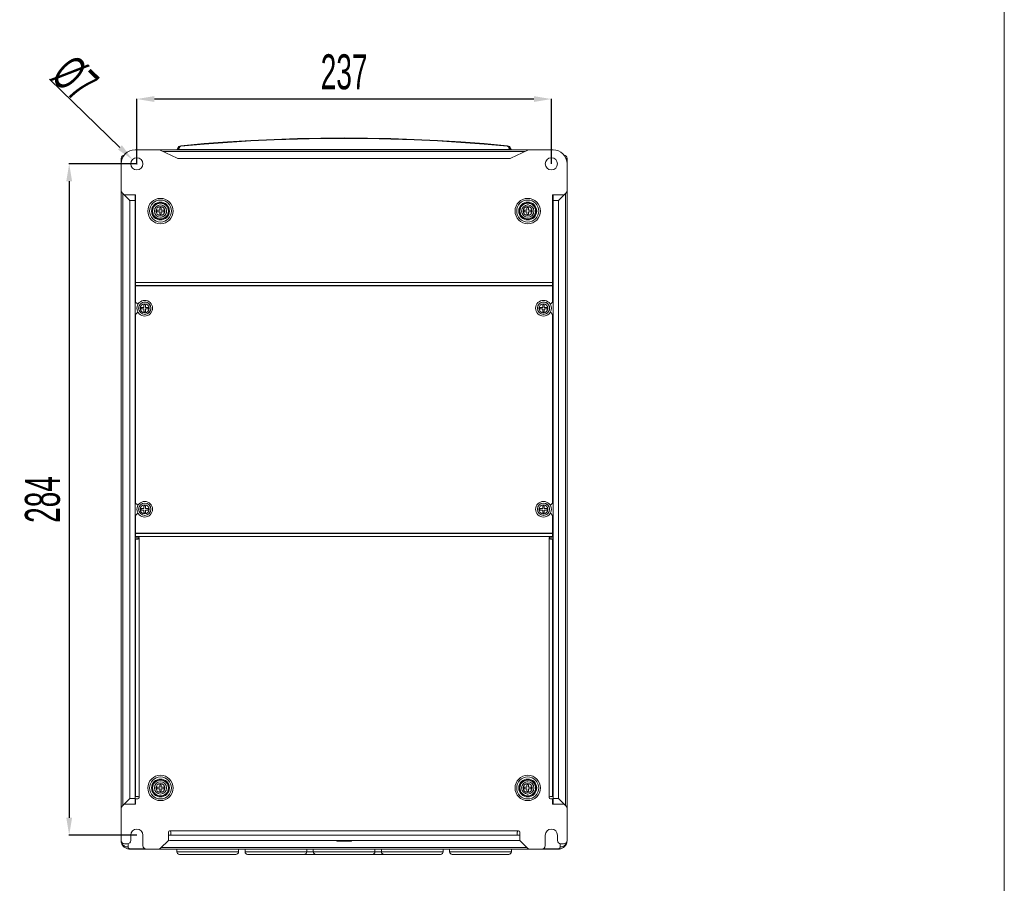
# Model space of a CAD drawing. Header units: millimetres. Extents: x -473 to 23648, y -382 to 1866.
# Tile 449 of 607: x 11216 to 11779, y 284 to 778. Entities that reach past the tile are written whole.
import ezdxf

# ---------------------------------------------------------------- set-up
doc = ezdxf.new("R2010")
doc.units = ezdxf.units.MM
doc.header["$LTSCALE"] = 80
doc.header["$PDMODE"] = 3
doc.header["$PDSIZE"] = 0.3
doc.layers.get('0').update_dxf_attribs({"linetype": 'CONTINUOUS'})
doc.layers.get('DEFPOINTS').update_dxf_attribs({"linetype": 'CONTINUOUS'})
doc.styles.get("Standard").update_dxf_attribs({"font": 'technic_.ttf', "width": 0.7})
doc.dimstyles.get("Standard").update_dxf_attribs({"dimtxt": 3, "dimasz": 3, "dimexe": 0.18, "dimexo": 0.0625, "dimgap": 0.09, "dimtad": 1, "dimdsep": 46, "dimtxsty": 'STANDARD', "dimcen": 0.09, "dimadec": 0, "dimazin": 0, "dimtol": 1, "dimtp": 0.01, "dimtm": 0.01, "dimtfac": 1, "dimtofl": 0, "dimtmove": 0, "dimatfit": 3, "dimfxl": 1, "dimtolj": 1, "dimarcsym": 0})

# ---------------------------------------------------------------- blocks, each defined once
blk = doc.blocks.new('*D95')
at = {"color": 0, "lineweight": -2, "transparency": 16777216}
for p, q in [((11282.9, 695.37), (11282.9, 732.55)), ((11509.9, 732.37), (11292.9, 732.37)), ((11519.9, 695.37), (11519.9, 732.55))]:
    blk.add_line(p, q, dxfattribs=at)
at = {"color": 0, "lineweight": 0, "transparency": 16777216}
for points in [[(11292.9, 734.04), (11292.9, 730.7), (11282.9, 732.37)], [(11509.9, 734.04), (11509.9, 730.7), (11519.9, 732.37)]]:
    blk.add_solid(points, dxfattribs=at)
at = {"layer": 'DEFPOINTS', "color": 0, "lineweight": 0, "transparency": 16777216}
for p in [(11282.9, 732.37), (11282.9, 695.3), (11519.9, 695.3)]:
    blk.add_point(p, dxfattribs=at)
at = {"color": 0, "lineweight": 0, "transparency": 16777216, "insert": (11401.4, 747.82), "char_height": 20, "attachment_point": 5}
blk.add_mtext('\\A1;{237}', dxfattribs=at)
blk = doc.blocks.new('*D96')
at = {"color": 0, "lineweight": -2, "transparency": 16777216}
for p, q in [((11232.88, 743.83), (11273.21, 704.7)), ((11282.81, 695.3), (11282.99, 695.3)), ((11282.9, 695.21), (11282.9, 695.39))]:
    blk.add_line(p, q, dxfattribs=at)
at = {"color": 0, "lineweight": 0, "transparency": 16777216}
blk.add_solid([(11274.37, 705.9), (11272.05, 703.51), (11280.39, 697.74)], dxfattribs=at)
at = {"layer": 'DEFPOINTS', "color": 0, "lineweight": 0, "transparency": 16777216}
for p in [(11280.39, 697.74), (11285.42, 692.87)]:
    blk.add_point(p, dxfattribs=at)
at = {"color": 0, "lineweight": 0, "transparency": 16777216, "insert": (11247.39, 744.01), "char_height": 20, "attachment_point": 5, "rotation": 315.8729}
blk.add_mtext('\\A1;{%%C7}', dxfattribs=at)
blk = doc.blocks.new('*D100')
at = {"color": 0, "lineweight": -2, "transparency": 16777216}
for p, q in [((11282.84, 695.3), (11244.03, 695.3)), ((11244.21, 685.3), (11244.21, 321.3)), ((11282.84, 311.3), (11244.03, 311.3))]:
    blk.add_line(p, q, dxfattribs=at)
at = {"color": 0, "lineweight": 0, "transparency": 16777216}
for points in [[(11242.55, 685.3), (11245.88, 685.3), (11244.21, 695.3)], [(11242.55, 321.3), (11245.88, 321.3), (11244.21, 311.3)]]:
    blk.add_solid(points, dxfattribs=at)
at = {"layer": 'DEFPOINTS', "color": 0, "lineweight": 0, "transparency": 16777216}
for p in [(11282.9, 695.3), (11244.21, 311.3), (11282.9, 311.3)]:
    blk.add_point(p, dxfattribs=at)
at = {"color": 0, "lineweight": 0, "transparency": 16777216, "insert": (11229.02, 503.3), "char_height": 20, "attachment_point": 5, "rotation": 90}
blk.add_mtext('\\A1;{284}', dxfattribs=at)

msp = doc.modelspace()

# ---------------------------------------------------------------- linework, layer by layer
at = {"lineweight": 0}
msp.add_line((11778.912, 1271.765), (11778.912, -382.445), dxfattribs=at)
at = {"color": 0, "linetype": 'Continuous', "lineweight": 0}
for p, q in [((11401.404, 710.128), (11401.404, 709.835)), ((11431.458, 709.65), (11432.577, 709.632)), ((11306.123, 703.781), (11305.898, 703.525)), ((11306.127, 703.79), (11306.123, 703.781)), ((11308.014, 705.668), (11339.091, 708.145)), ((11496.56, 704.094), (11496.34, 704.666)), ((11273.904, 695.303), (11273.904, 698.303)), ((11273.904, 698.303), (11274.562, 698.303)), ((11281.904, 703.303), (11295.452, 703.303)), ((11295.452, 703.303), (11507.356, 703.303)), ((11305.996, 698.497), (11296.312, 703.109)), ((11298.004, 702.303), (11504.804, 702.303)), ((11305.945, 703.401), (11305.822, 703.377)), ((11306.178, 703.446), (11305.945, 703.401)), ((11306.378, 703.487), (11306.178, 703.446)), ((11306.623, 703.537), (11306.378, 703.487)), ((11306.623, 703.537), (11306.623, 703.303)), ((11496.185, 703.537), (11306.623, 703.537)), ((11306.856, 698.303), (11495.952, 698.303)), ((11496.185, 703.537), (11496.185, 703.303)), ((11496.436, 703.485), (11496.185, 703.537)), ((11496.64, 703.444), (11496.436, 703.485)), ((11496.877, 703.398), (11496.64, 703.444)), ((11506.496, 703.109), (11496.812, 698.497)), ((11497.003, 703.374), (11496.877, 703.398)), ((11497.207, 703.359), (11496.911, 703.525)), ((11497.106, 703.355), (11497.003, 703.374)), ((11497.212, 703.358), (11497.207, 703.359)), ((11507.356, 703.303), (11520.904, 703.303)), ((11528.904, 698.303), (11528.247, 698.303)), ((11528.904, 698.303), (11528.904, 695.303)), ((11273.904, 680.131), (11273.904, 695.303)), ((11528.904, 680.131), (11528.904, 695.303)), ((11273.904, 326.475), (11273.904, 680.131)), ((11274.49, 678.717), (11275.604, 677.603)), ((11274.904, 328.303), (11274.904, 678.303)), ((11275.604, 677.603), (11278.611, 674.596)), ((11275.604, 677.603), (11282.204, 677.603)), ((11281.904, 329.003), (11281.904, 677.603)), ((11282.204, 627.503), (11282.204, 677.603)), ((11520.604, 627.503), (11520.604, 677.603)), ((11527.204, 677.603), (11520.604, 677.603)), ((11520.904, 677.603), (11520.904, 329.003)), ((11527.204, 677.603), (11524.197, 674.596)), ((11527.204, 677.603), (11528.319, 678.717)), ((11527.904, 678.303), (11527.904, 328.303)), ((11528.904, 680.131), (11528.904, 326.475)), ((11278.904, 332.303), (11278.904, 674.303)), ((11278.904, 674.303), (11281.904, 674.303)), ((11295.964, 668.943), (11295.964, 670.305)), ((11296.844, 670.305), (11296.844, 668.943)), ((11505.964, 668.943), (11505.964, 670.305)), ((11506.844, 670.305), (11506.844, 668.943)), ((11520.904, 674.303), (11523.904, 674.303)), ((11523.904, 674.303), (11523.904, 332.303)), ((11282.204, 669.053), (11281.904, 669.053)), ((11281.904, 667.553), (11282.204, 667.553)), ((11294.402, 668.743), (11295.764, 668.743)), ((11295.764, 667.863), (11294.402, 667.863)), ((11295.964, 666.301), (11295.964, 667.663)), ((11296.844, 667.663), (11296.844, 666.301)), ((11297.044, 668.743), (11298.407, 668.743)), ((11298.407, 667.863), (11297.044, 667.863)), ((11504.402, 668.743), (11505.764, 668.743)), ((11505.764, 667.863), (11504.402, 667.863)), ((11505.964, 666.301), (11505.964, 667.663)), ((11506.844, 667.663), (11506.844, 666.301)), ((11507.044, 668.743), (11508.407, 668.743)), ((11508.407, 667.863), (11507.044, 667.863)), ((11520.904, 669.053), (11520.604, 669.053)), ((11520.604, 667.553), (11520.904, 667.553)), ((11282.204, 653.303), (11281.904, 653.303)), ((11520.904, 653.303), (11520.604, 653.303)), ((11282.204, 651.303), (11281.904, 651.303)), ((11520.904, 651.303), (11520.604, 651.303)), ((11281.904, 629.303), (11282.204, 629.303)), ((11281.904, 627.803), (11282.204, 627.803)), ((11282.204, 616.221), (11282.204, 627.503)), ((11282.204, 627.503), (11520.604, 627.503)), ((11282.204, 625.803), (11520.604, 625.803)), ((11282.204, 625.603), (11520.604, 625.603)), ((11520.904, 629.303), (11520.604, 629.303)), ((11520.904, 627.803), (11520.604, 627.803)), ((11520.604, 616.221), (11520.604, 627.503)), ((11282.204, 616.221), (11283.204, 615.221)), ((11283.204, 615.221), (11283.678, 615.221)), ((11286.964, 613.361), (11286.964, 614.723)), ((11287.844, 614.723), (11287.844, 613.361)), ((11514.964, 613.361), (11514.964, 614.723)), ((11515.844, 614.723), (11515.844, 613.361)), ((11519.604, 615.221), (11519.131, 615.221)), ((11519.604, 615.221), (11520.604, 616.221)), ((11283.204, 610.221), (11282.204, 609.221)), ((11282.204, 501.221), (11282.204, 609.221)), ((11283.204, 610.221), (11283.678, 610.221)), ((11285.402, 613.161), (11286.764, 613.161)), ((11286.764, 612.281), (11285.402, 612.281)), ((11286.964, 610.719), (11286.964, 612.081)), ((11287.844, 612.081), (11287.844, 610.719)), ((11288.044, 613.161), (11289.407, 613.161)), ((11289.407, 612.281), (11288.044, 612.281)), ((11513.402, 613.161), (11514.764, 613.161)), ((11514.764, 612.281), (11513.402, 612.281)), ((11514.964, 610.719), (11514.964, 612.081)), ((11515.844, 612.081), (11515.844, 610.719)), ((11516.044, 613.161), (11517.407, 613.161)), ((11517.407, 612.281), (11516.044, 612.281)), ((11519.604, 610.221), (11519.131, 610.221)), ((11520.604, 609.221), (11519.604, 610.221)), ((11520.604, 501.221), (11520.604, 609.221)), ((11282.204, 501.221), (11283.204, 500.221)), ((11519.604, 500.221), (11520.604, 501.221)), ((11283.204, 500.221), (11283.678, 500.221)), ((11285.402, 498.161), (11286.764, 498.161)), ((11286.764, 497.281), (11285.402, 497.281)), ((11286.964, 498.361), (11286.964, 499.723)), ((11286.964, 495.719), (11286.964, 497.081)), ((11287.844, 499.723), (11287.844, 498.361)), ((11287.844, 497.081), (11287.844, 495.719)), ((11288.044, 498.161), (11289.407, 498.161)), ((11289.407, 497.281), (11288.044, 497.281)), ((11513.402, 498.161), (11514.764, 498.161)), ((11514.764, 497.281), (11513.402, 497.281)), ((11514.964, 498.361), (11514.964, 499.723)), ((11514.964, 495.719), (11514.964, 497.081)), ((11515.844, 499.723), (11515.844, 498.361)), ((11515.844, 497.081), (11515.844, 495.719)), ((11516.044, 498.161), (11517.407, 498.161)), ((11517.407, 497.281), (11516.044, 497.281)), ((11519.604, 500.221), (11519.131, 500.221)), ((11283.204, 495.221), (11282.204, 494.221)), ((11282.204, 482.103), (11282.204, 494.221)), ((11283.204, 495.221), (11283.678, 495.221)), ((11519.604, 495.221), (11519.131, 495.221)), ((11520.604, 494.221), (11519.604, 495.221)), ((11520.604, 482.103), (11520.604, 494.221)), ((11281.904, 481.303), (11283.904, 481.303)), ((11281.904, 479.803), (11282.204, 479.803)), ((11282.204, 484.003), (11520.604, 484.003)), ((11282.204, 483.803), (11520.604, 483.803)), ((11282.204, 483.803), (11520.604, 483.803)), ((11282.204, 482.103), (11520.604, 482.103)), ((11282.204, 333.503), (11282.204, 480.603)), ((11282.204, 480.603), (11282.816, 480.603)), ((11283.904, 481.303), (11283.904, 480.913)), ((11284.204, 481.303), (11283.904, 481.303)), ((11284.204, 332.753), (11284.204, 481.353)), ((11518.604, 332.753), (11518.604, 481.353)), ((11518.904, 481.303), (11518.604, 481.303)), ((11520.904, 481.303), (11518.904, 481.303)), ((11518.904, 481.303), (11518.904, 480.913)), ((11520.604, 480.603), (11519.993, 480.603)), ((11520.604, 480.603), (11520.604, 333.503)), ((11520.904, 479.803), (11520.604, 479.803)), ((11282.204, 433.952), (11281.904, 433.952)), ((11520.904, 433.952), (11520.604, 433.952)), ((11281.904, 432.752), (11282.204, 432.752)), ((11520.604, 432.752), (11520.904, 432.752)), ((11281.904, 409.602), (11282.204, 409.602)), ((11281.904, 408.102), (11282.204, 408.102)), ((11520.904, 409.602), (11520.604, 409.602)), ((11520.904, 408.102), (11520.604, 408.102)), ((11282.204, 384.952), (11281.904, 384.952)), ((11281.904, 383.752), (11282.204, 383.752)), ((11520.904, 384.952), (11520.604, 384.952)), ((11520.604, 383.752), (11520.904, 383.752)), ((11281.904, 359.602), (11282.204, 359.602)), ((11281.904, 358.102), (11282.204, 358.102)), ((11520.904, 359.602), (11520.604, 359.602)), ((11520.904, 358.102), (11520.604, 358.102)), ((11282.204, 339.06), (11281.904, 339.06)), ((11281.904, 337.86), (11282.204, 337.86)), ((11294.402, 338.743), (11295.764, 338.743)), ((11295.764, 337.863), (11294.402, 337.863)), ((11295.964, 338.943), (11295.964, 340.305)), ((11296.844, 340.305), (11296.844, 338.943)), ((11297.044, 338.743), (11298.407, 338.743)), ((11298.407, 337.863), (11297.044, 337.863)), ((11504.402, 338.743), (11505.764, 338.743)), ((11505.764, 337.863), (11504.402, 337.863)), ((11505.964, 338.943), (11505.964, 340.305)), ((11506.844, 340.305), (11506.844, 338.943)), ((11507.044, 338.743), (11508.407, 338.743)), ((11508.407, 337.863), (11507.044, 337.863)), ((11520.904, 339.06), (11520.604, 339.06)), ((11520.604, 337.86), (11520.904, 337.86)), ((11281.904, 332.303), (11278.904, 332.303)), ((11282.204, 333.503), (11282.816, 333.503)), ((11295.964, 336.301), (11295.964, 337.663)), ((11296.844, 337.663), (11296.844, 336.301)), ((11505.964, 336.301), (11505.964, 337.663)), ((11506.844, 337.663), (11506.844, 336.301)), ((11520.604, 333.503), (11519.993, 333.503)), ((11523.904, 332.303), (11520.904, 332.303)), ((11275.604, 329.003), (11274.49, 327.889)), ((11275.604, 329.003), (11278.611, 332.01)), ((11275.604, 329.003), (11282.204, 329.003)), ((11282.204, 332.003), (11283.454, 332.003)), ((11282.204, 332.003), (11282.204, 329.003)), ((11520.604, 332.003), (11519.354, 332.003)), ((11520.604, 329.003), (11520.604, 332.003)), ((11527.204, 329.003), (11520.604, 329.003)), ((11527.204, 329.003), (11524.197, 332.01)), ((11528.319, 327.889), (11527.204, 329.003)), ((11273.904, 308.303), (11273.904, 326.475)), ((11528.904, 308.303), (11528.904, 326.475)), ((11279.404, 308.303), (11279.404, 311.303)), ((11286.404, 305.303), (11286.404, 311.303)), ((11300.904, 308.303), (11300.904, 313.053)), ((11501.904, 311.303), (11300.904, 311.303)), ((11301.654, 313.803), (11501.154, 313.803)), ((11302.404, 311.303), (11302.404, 312.588)), ((11500.404, 311.303), (11500.404, 312.588)), ((11501.904, 308.303), (11501.904, 313.053)), ((11516.404, 305.303), (11516.404, 311.303)), ((11523.404, 308.303), (11523.404, 311.303)), ((11275.904, 306.303), (11277.404, 306.303)), ((11277.904, 304.514), (11277.904, 306.375)), ((11300.904, 308.303), (11296.49, 303.889)), ((11505.904, 304.303), (11296.904, 304.303)), ((11501.076, 308.303), (11301.733, 308.303)), ((11397.204, 308.303), (11397.204, 307.903)), ((11397.204, 307.903), (11405.604, 307.903)), ((11405.604, 308.303), (11405.604, 307.903)), ((11506.319, 303.889), (11501.904, 308.303)), ((11524.904, 306.367), (11524.904, 304.514)), ((11526.904, 306.303), (11525.404, 306.303)), ((11287.503, 303.522), (11278.903, 303.522)), ((11278.903, 303.303), (11278.903, 303.522)), ((11278.903, 303.303), (11295.076, 303.303)), ((11507.733, 303.303), (11295.076, 303.303)), ((11305.754, 303.303), (11305.754, 301.803)), ((11341.054, 301.803), (11305.754, 301.803)), ((11339.554, 300.303), (11307.254, 300.303)), ((11341.054, 303.303), (11341.054, 301.803)), ((11344.754, 303.303), (11344.754, 301.803)), ((11458.054, 301.803), (11344.754, 301.803)), ((11456.554, 300.303), (11346.254, 300.303)), ((11380.054, 303.303), (11380.054, 301.803)), ((11383.754, 303.303), (11383.754, 301.803)), ((11419.054, 303.303), (11419.054, 301.803)), ((11422.754, 303.303), (11422.754, 301.803)), ((11458.054, 303.303), (11458.054, 301.803)), ((11461.754, 303.303), (11461.754, 301.803)), ((11497.054, 301.803), (11461.754, 301.803)), ((11495.554, 300.303), (11463.254, 300.303)), ((11497.054, 303.303), (11497.054, 301.803)), ((11507.733, 303.303), (11523.906, 303.303)), ((11523.906, 303.522), (11515.306, 303.522)), ((11523.906, 303.303), (11523.906, 303.522))]:
    msp.add_line(p, q, dxfattribs=at)
for points in [[(11308.014, 705.668), (11321.326, 706.851), (11334.659, 707.852), (11348.006, 708.672), (11361.361, 709.309), (11374.716, 709.764), (11388.066, 710.037), (11401.404, 710.128)], [(11308.109, 705.38), (11321.408, 706.561), (11334.727, 707.562), (11348.061, 708.38), (11361.402, 709.017), (11374.744, 709.472), (11388.08, 709.744), (11401.404, 709.835)], [(11339.091, 708.145), (11370.232, 709.632), (11371.351, 709.65)], [(11401.404, 710.128), (11414.742, 710.037), (11428.092, 709.764), (11441.448, 709.309), (11454.803, 708.672), (11468.15, 707.852), (11481.483, 706.851), (11494.795, 705.668)], [(11401.404, 709.835), (11414.729, 709.744), (11428.065, 709.472), (11441.407, 709.017), (11454.748, 708.38), (11468.081, 707.562), (11481.401, 706.561), (11494.7, 705.38)], [(11432.577, 709.632), (11463.718, 708.145), (11464.826, 708.056)], [(11306.248, 704.094), (11306.279, 704.189), (11306.329, 704.278), (11306.396, 704.359), (11306.481, 704.43), (11306.581, 704.49), (11306.693, 704.538), (11306.817, 704.573), (11306.949, 704.594), (11307.086, 704.601), (11307.226, 704.593)], [(11306.623, 703.537), (11306.757, 703.672), (11306.88, 703.824), (11306.992, 703.992), (11307.088, 704.177), (11307.167, 704.377)], [(11307.167, 704.377), (11307.256, 704.702), (11307.297, 704.805), (11307.349, 704.903), (11307.411, 704.993), (11307.481, 705.075), (11307.558, 705.147), (11307.641, 705.211), (11307.729, 705.264), (11307.822, 705.308), (11307.917, 705.342), (11308.013, 705.366), (11308.109, 705.38)], [(11308.014, 705.668), (11308.03, 705.657), (11308.048, 705.622), (11308.067, 705.563), (11308.088, 705.481), (11308.109, 705.38)], [(11494.795, 705.668), (11494.779, 705.657), (11494.761, 705.622), (11494.741, 705.563), (11494.721, 705.481), (11494.7, 705.38)], [(11494.7, 705.38), (11494.795, 705.366), (11494.892, 705.342), (11494.987, 705.308), (11495.079, 705.264), (11495.167, 705.211), (11495.251, 705.147), (11495.328, 705.075), (11495.398, 704.993), (11495.459, 704.903), (11495.511, 704.805), (11495.553, 704.702)], [(11495.553, 704.702), (11495.641, 704.377), (11495.72, 704.177), (11495.817, 703.992), (11495.928, 703.824), (11496.052, 703.672), (11496.185, 703.537)], [(11496.56, 704.094), (11496.53, 704.189), (11496.48, 704.278), (11496.412, 704.359), (11496.328, 704.43), (11496.228, 704.49), (11496.115, 704.538), (11495.992, 704.573), (11495.86, 704.594), (11495.723, 704.601), (11495.582, 704.593)], [(11496.911, 703.525), (11496.685, 703.781), (11496.56, 704.094)], [(11305.898, 703.525), (11305.602, 703.359), (11305.27, 703.303)], [(11305.822, 703.377), (11305.721, 703.358), (11305.676, 703.35), (11305.635, 703.343), (11305.595, 703.336), (11305.558, 703.33), (11305.523, 703.325), (11305.491, 703.32), (11305.46, 703.316), (11305.431, 703.313), (11305.403, 703.31), (11305.377, 703.308), (11305.351, 703.306), (11305.326, 703.304), (11305.299, 703.303), (11305.27, 703.303)], [(11497.538, 703.303), (11497.513, 703.303), (11497.487, 703.304), (11497.46, 703.306), (11497.432, 703.308), (11497.404, 703.31), (11497.373, 703.313), (11497.342, 703.317), (11497.308, 703.322), (11497.273, 703.327), (11497.235, 703.333), (11497.194, 703.34), (11497.151, 703.347), (11497.106, 703.355)], [(11283.956, 480.944), (11283.712, 480.8), (11283.427, 480.695), (11283.122, 480.628), (11282.816, 480.603)], [(11284.204, 481.353), (11284.135, 481.131), (11283.956, 480.944)], [(11518.604, 481.353), (11518.673, 481.131), (11518.852, 480.944)], [(11518.852, 480.944), (11519.097, 480.8), (11519.382, 480.695), (11519.687, 480.628), (11519.993, 480.603)], [(11283.952, 333.165), (11283.707, 333.308), (11283.424, 333.412), (11283.119, 333.479), (11282.816, 333.503)], [(11284.204, 332.753), (11284.135, 332.976), (11283.952, 333.165)], [(11518.604, 332.753), (11518.674, 332.976), (11518.857, 333.165)], [(11518.857, 333.165), (11519.101, 333.308), (11519.385, 333.412), (11519.69, 333.479), (11519.993, 333.503)], [(11301.654, 313.803), (11301.901, 313.731), (11302.113, 313.538)], [(11302.113, 313.538), (11302.269, 313.264), (11302.367, 312.94), (11302.404, 312.588)], [(11500.696, 313.538), (11500.54, 313.264), (11500.441, 312.94), (11500.404, 312.588)], [(11501.154, 313.803), (11500.908, 313.731), (11500.696, 313.538)], [(11278.903, 303.303), (11278.595, 303.313), (11278.272, 303.343), (11277.931, 303.399), (11277.561, 303.487), (11277.163, 303.615), (11276.759, 303.786), (11276.37, 303.992), (11276.016, 304.221), (11275.716, 304.451), (11275.48, 304.659), (11275.289, 304.848), (11275.124, 305.03), (11274.97, 305.216), (11274.824, 305.411), (11274.691, 305.609), (11274.571, 305.807), (11274.462, 306.006), (11274.363, 306.21), (11274.272, 306.42), (11274.189, 306.638), (11274.116, 306.863), (11274.054, 307.087), (11274.004, 307.311), (11273.963, 307.539), (11273.932, 307.776), (11273.912, 308.028), (11273.904, 308.301)], [(11273.904, 308.301), (11273.926, 307.905), (11273.992, 307.514), (11274.1, 307.131), (11274.25, 306.761), (11274.44, 306.408), (11274.668, 306.075), (11274.932, 305.767), (11275.228, 305.487), (11275.553, 305.238), (11275.904, 305.022), (11276.277, 304.842), (11276.668, 304.7), (11277.073, 304.597), (11277.486, 304.535), (11277.904, 304.514)], [(11278.903, 303.522), (11278.843, 303.524), (11278.778, 303.53), (11278.707, 303.541), (11278.632, 303.559), (11278.555, 303.584), (11278.474, 303.618), (11278.396, 303.659), (11278.326, 303.704), (11278.267, 303.749), (11278.219, 303.791), (11278.181, 303.829), (11278.147, 303.866), (11278.116, 303.903), (11278.088, 303.941), (11278.062, 303.979), (11278.038, 304.019), (11278.016, 304.058), (11277.996, 304.099), (11277.978, 304.141), (11277.961, 304.183), (11277.947, 304.226), (11277.935, 304.271), (11277.925, 304.316), (11277.916, 304.363), (11277.91, 304.412), (11277.906, 304.462), (11277.904, 304.514)], [(11528.904, 308.301), (11528.897, 308.032), (11528.877, 307.781), (11528.846, 307.543), (11528.805, 307.313), (11528.754, 307.086), (11528.692, 306.86), (11528.618, 306.633), (11528.534, 306.412), (11528.44, 306.198), (11528.339, 305.991), (11528.228, 305.79), (11528.107, 305.592), (11527.974, 305.396), (11527.828, 305.203), (11527.675, 305.018), (11527.509, 304.837), (11527.317, 304.648), (11527.08, 304.44), (11526.778, 304.21), (11526.424, 303.983), (11526.037, 303.78), (11525.634, 303.611), (11525.24, 303.484), (11524.872, 303.397), (11524.533, 303.343), (11524.212, 303.312), (11523.906, 303.303)], [(11524.904, 304.514), (11524.903, 304.463), (11524.899, 304.413), (11524.893, 304.364), (11524.884, 304.317), (11524.874, 304.271), (11524.861, 304.226), (11524.847, 304.182), (11524.83, 304.139), (11524.812, 304.097), (11524.791, 304.055), (11524.769, 304.015), (11524.745, 303.976), (11524.719, 303.938), (11524.69, 303.9), (11524.66, 303.863), (11524.626, 303.827), (11524.587, 303.789), (11524.539, 303.747), (11524.48, 303.702), (11524.409, 303.657), (11524.332, 303.617), (11524.252, 303.583), (11524.175, 303.559), (11524.1, 303.541), (11524.03, 303.53), (11523.965, 303.524), (11523.906, 303.522)], [(11528.904, 308.301), (11528.882, 307.905), (11528.817, 307.514), (11528.709, 307.131), (11528.558, 306.761), (11528.368, 306.408), (11528.14, 306.075), (11527.877, 305.767), (11527.581, 305.487), (11527.255, 305.238), (11526.904, 305.022), (11526.531, 304.842), (11526.14, 304.7), (11525.736, 304.597), (11525.322, 304.535), (11524.904, 304.514)]]:
    msp.add_lwpolyline(points, dxfattribs=at)
for centre, radius in [((11282.904, 695.303), 3.5), ((11519.904, 695.303), 3.5), ((11296.404, 668.303), 7.244), ((11296.404, 668.303), 6.286), ((11296.404, 668.303), 5.107), ((11296.404, 668.303), 4.628), ((11296.404, 668.303), 4.5), ((11296.404, 668.303), 3.5), ((11296.404, 668.303), 2.571), ((11506.404, 668.303), 7.244), ((11506.404, 668.303), 6.286), ((11506.404, 668.303), 5.107), ((11506.404, 668.303), 4.628), ((11506.404, 668.303), 4.5), ((11506.404, 668.303), 3.5), ((11506.404, 668.303), 2.571), ((11287.404, 612.721), 4.5), ((11287.404, 612.721), 3.5), ((11287.404, 612.721), 2.571), ((11515.404, 612.721), 4.5), ((11515.404, 612.721), 3.5), ((11515.404, 612.721), 2.571), ((11287.404, 497.721), 4.5), ((11287.404, 497.721), 3.5), ((11515.404, 497.721), 4.5), ((11515.404, 497.721), 3.5), ((11287.404, 497.721), 2.571), ((11515.404, 497.721), 2.571), ((11296.404, 338.303), 7.244), ((11296.404, 338.303), 6.286), ((11506.404, 338.303), 7.244), ((11506.404, 338.303), 6.286), ((11296.404, 338.303), 5.107), ((11296.404, 338.303), 4.628), ((11296.404, 338.303), 4.5), ((11296.404, 338.303), 3.5), ((11296.404, 338.303), 2.571), ((11506.404, 338.303), 5.107), ((11506.404, 338.303), 4.628), ((11506.404, 338.303), 4.5), ((11506.404, 338.303), 3.5), ((11506.404, 338.303), 2.571)]:
    msp.add_circle(centre, radius, dxfattribs=at)
for centre, radius, start, end in [((11305.27, 704.303), 1, 270.00109, 347.96214), ((11308.204, 703.677), 2, 95.46779, 167.9619), ((11494.604, 703.677), 2, 12.03809, 84.53221), ((11497.538, 704.303), 1, 192.03789, 269.99892), ((11281.904, 695.303), 8, 90, 180), ((11275.904, 698.303), 2, 95.01321, 180), ((11295.452, 701.303), 2, 64.53665, 90), ((11306.856, 700.303), 2, 244.53665, 270), ((11495.952, 700.303), 2, 270, 295.46335), ((11507.356, 701.303), 2, 90, 115.46335), ((11520.904, 695.303), 8, 0, 90), ((11526.904, 698.303), 2, 0, 84.41874), ((11275.904, 680.131), 2, 180, 225), ((11526.904, 680.131), 2, 315, 0), ((11277.904, 673.889), 1, 15, 45), ((11296.404, 668.303), 3.5, 278.42572, 98.03762), ((11296.404, 668.303), 2.05, 77.60594, 102.39406), ((11506.404, 668.303), 3.5, 81.57431, 98.03762), ((11506.404, 668.303), 2.05, 77.60594, 102.39406), ((11524.904, 673.889), 1, 135, 150), ((11296.404, 668.303), 2.05, 167.60594, 192.39406), ((11295.764, 668.943), 0.2, 270, 0), ((11295.764, 667.663), 0.2, 0, 90), ((11296.404, 668.303), 2.05, 257.60594, 282.39406), ((11296.404, 668.303), 3.5, 270, 278.03762), ((11297.044, 668.943), 0.2, 180, 270), ((11297.044, 667.663), 0.2, 90, 180), ((11296.404, 668.303), 2.05, 347.60594, 12.39406), ((11506.404, 668.303), 2.05, 167.60594, 192.39406), ((11505.764, 668.943), 0.2, 270, 0), ((11505.764, 667.663), 0.2, 0, 90), ((11506.404, 668.303), 2.05, 257.60594, 282.39406), ((11507.044, 668.943), 0.2, 180, 270), ((11507.044, 667.663), 0.2, 90, 180), ((11506.404, 668.303), 2.05, 347.60594, 12.39406), ((11287.404, 612.721), 3.5, 278.42572, 98.03762), ((11287.404, 612.721), 2.05, 77.60594, 102.39406), ((11515.404, 612.721), 3.5, 261.96242, 98.03762), ((11515.404, 612.721), 2.05, 77.60594, 102.39406), ((11287.404, 612.721), 2.05, 167.60594, 192.39406), ((11286.764, 613.361), 0.2, 270, 0), ((11286.764, 612.081), 0.2, 0, 90), ((11287.404, 612.721), 2.05, 257.60594, 282.39406), ((11287.404, 612.721), 3.5, 270, 278.03762), ((11288.044, 613.361), 0.2, 180, 270), ((11288.044, 612.081), 0.2, 90, 180), ((11287.404, 612.721), 2.05, 347.60594, 12.39406), ((11515.404, 612.721), 2.05, 167.60594, 192.39406), ((11514.764, 613.361), 0.2, 270, 0), ((11514.764, 612.081), 0.2, 0, 90), ((11515.404, 612.721), 2.05, 257.60594, 282.39406), ((11516.044, 613.361), 0.2, 180, 270), ((11516.044, 612.081), 0.2, 90, 180), ((11515.404, 612.721), 2.05, 347.60594, 12.39406), ((11287.404, 497.721), 3.5, 270, 90), ((11515.404, 497.721), 3.5, 261.96242, 90), ((11287.404, 497.721), 2.05, 167.60594, 192.39406), ((11286.764, 498.361), 0.2, 270, 0), ((11286.764, 497.081), 0.2, 0, 90), ((11287.404, 497.721), 2.05, 77.60594, 102.39406), ((11287.404, 497.721), 2.05, 257.60594, 282.39406), ((11288.044, 498.361), 0.2, 180, 270), ((11288.044, 497.081), 0.2, 90, 180), ((11287.404, 497.721), 2.05, 347.60594, 12.39406), ((11515.404, 497.721), 2.05, 167.60594, 192.39406), ((11514.764, 498.361), 0.2, 270, 0), ((11514.764, 497.081), 0.2, 0, 90), ((11515.404, 497.721), 2.05, 77.60594, 102.39406), ((11515.404, 497.721), 2.05, 257.60594, 282.39406), ((11516.044, 498.361), 0.2, 180, 270), ((11516.044, 497.081), 0.2, 90, 180), ((11515.404, 497.721), 2.05, 347.60594, 12.39406), ((11283.454, 481.353), 0.75, 0, 89.97094), ((11519.354, 481.353), 0.75, 90.02906, 180), ((11296.404, 338.303), 2.05, 167.60594, 192.39406), ((11295.764, 338.943), 0.2, 270, 0), ((11295.764, 337.663), 0.2, 0, 90), ((11296.404, 338.303), 2.05, 77.60594, 102.39406), ((11296.404, 338.303), 3.5, 270, 90), ((11297.044, 338.943), 0.2, 180, 270), ((11297.044, 337.663), 0.2, 90, 180), ((11296.404, 338.303), 2.05, 347.60594, 12.39406), ((11506.404, 338.303), 2.05, 167.60594, 192.39406), ((11505.764, 338.943), 0.2, 270, 0), ((11505.764, 337.663), 0.2, 0, 90), ((11506.404, 338.303), 3.5, 90, 98.03762), ((11506.404, 338.303), 2.05, 77.60594, 102.39406), ((11507.044, 338.943), 0.2, 180, 270), ((11507.044, 337.663), 0.2, 90, 180), ((11506.404, 338.303), 3.5, 81.57431, 81.96242), ((11506.404, 338.303), 2.05, 347.60594, 12.39406), ((11277.904, 332.717), 1, 315, 330), ((11283.454, 332.753), 0.75, 270, 0), ((11296.404, 338.303), 2.05, 257.60594, 282.39406), ((11506.404, 338.303), 3.5, 261.96242, 270), ((11506.404, 338.303), 2.05, 257.60594, 282.39406), ((11519.354, 332.753), 0.75, 180, 270), ((11524.904, 332.717), 1, 195, 225), ((11275.904, 326.475), 2, 135, 180), ((11526.904, 326.475), 2, 0, 45), ((11282.904, 311.303), 3.5, 0, 180), ((11301.654, 313.053), 0.75, 90, 180), ((11501.154, 313.053), 0.75, 0, 90), ((11519.904, 311.303), 3.5, 0, 180), ((11275.904, 308.303), 2, 180, 270), ((11277.404, 308.303), 2, 270, 0), ((11288.404, 305.303), 2, 180, 270), ((11301.733, 306.303), 2, 90, 135), ((11501.076, 306.303), 2, 60, 90), ((11514.404, 305.303), 2, 270, 0), ((11525.404, 308.303), 2, 180, 270), ((11526.904, 308.303), 2, 270, 0), ((11295.076, 305.303), 2, 270, 315), ((11307.254, 301.803), 1.5, 180, 270), ((11339.554, 301.803), 1.5, 270, 0), ((11346.254, 301.803), 1.5, 180, 270), ((11378.554, 301.803), 1.5, 270, 0), ((11385.254, 301.803), 1.5, 180, 270), ((11417.554, 301.803), 1.5, 270, 0), ((11424.254, 301.803), 1.5, 180, 270), ((11456.554, 301.803), 1.5, 270, 0), ((11463.254, 301.803), 1.5, 180, 270), ((11495.554, 301.803), 1.5, 270, 0), ((11507.733, 305.303), 2, 225, 270)]:
    msp.add_arc(centre, radius, start, end, dxfattribs=at)

# ---------------------------------------------------------------- dimensions: what is measured, and where the dimension line sits
at = {"color": 3, "lineweight": 0}
dim = msp.add_diameter_dim_2p(p1=(11285.417, 692.866), p2=(11280.392, 697.74), text='{%%C7}', dimstyle='STANDARD', override={"dimtxt": 20, "dimasz": 10}, dxfattribs=at)
dim.commit()
dim.dimension.update_dxf_attribs({"geometry": '*D96', "text_midpoint": (11240.268, 736.66), "dimtype": 163})
dim = msp.add_linear_dim(base=(11282.904, 732.369), p1=(11519.904, 695.303), p2=(11282.904, 695.303), text='{237}', dimstyle='STANDARD', override={"dimtxt": 20, "dimasz": 10, "dimgap": 5}, dxfattribs=at)
dim.commit()
dim.dimension.update_dxf_attribs({"geometry": '*D95', "text_midpoint": (11401.404, 747.822)})
dim = msp.add_linear_dim(base=(11244.213, 311.303), p1=(11282.904, 695.303), p2=(11282.904, 311.303), angle=90, text='{284}', dimstyle='STANDARD', override={"dimtxt": 20, "dimasz": 10, "dimgap": 5}, dxfattribs=at)
dim.commit()
dim.dimension.update_dxf_attribs({"geometry": '*D100', "text_midpoint": (11229.023, 503.303)})

doc.saveas('drawing.dxf')
